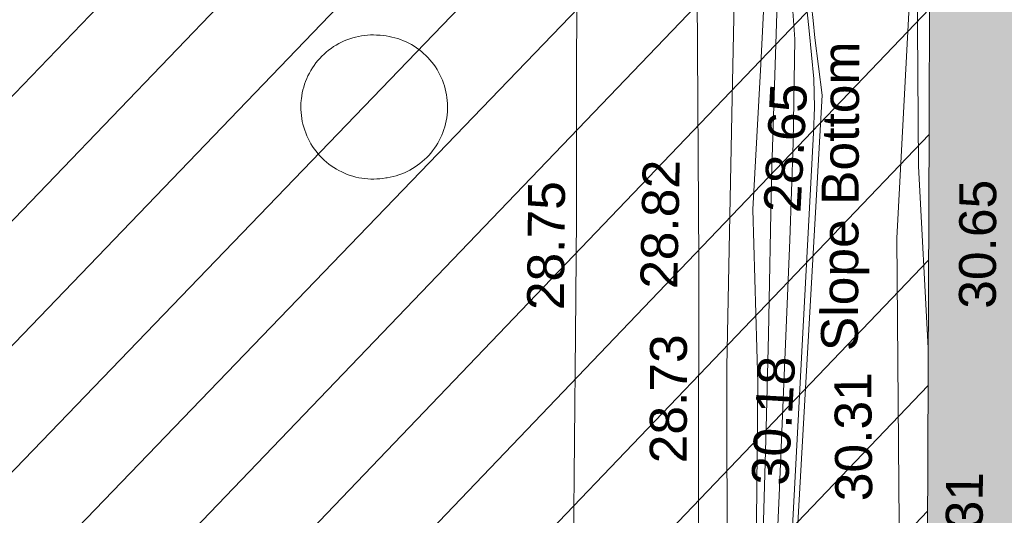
# Model space of a CAD drawing. Header units: millimetres. Extents: x -290717 to 520720, y -88450 to 287762.
# Tile 278 of 381: x 80720 to 90722, y 129555 to 134590. Entities that reach past the tile are written whole.
import ezdxf

# ---------------------------------------------------------------- set-up
doc = ezdxf.new("R2010")
doc.units = ezdxf.units.MM
doc.linetypes.add('IMPORT-HIDDEN2 _3_', pattern=[4762.5, 3175, -1587.5])
doc.linetypes.add('IMPORT-UG_ELEC_STREET LIGHTING_QLB2 _2_', pattern=[2700, 1500, -300.0000000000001, 0, -250, 150, -300.0000000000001, 0, -200])
for name, color, linetype, lineweight, true_color in [('00_UAV_BUILDING_OUTLINE', 5, 'Continuous', 9, 0x0000ff), ('00_UAV_CONCRETE', 9, 'Continuous', 9, 0x808080), ('00_UAV_FENCE', 7, 'Continuous', 9, 0x264c2f), ('00_UAV_SLOPE_BOTTOM', 30, 'Continuous', 9, 0xff7f00), ('00_UAV_SLOPE_TOP', 40, 'Continuous', 9, 0xffbf00), ('00_UAV_WALL', 7, 'Continuous', 9, 0x7c00a5), ('00_UAV_WALL_RETAINING', 7, 'Continuous', 9, 0x7c00a5), ('01_DTM_CONTOUR_MJR', 7, 'Continuous', 9, 0x7f3f00), ('01_DTM_CONTOUR_MNR', 7, 'Continuous', 9, 0xa5a552), ('12333-PUM-2D-U-0001-C01 - Rev2_REVIT IMPORT_dwg', 7, 'Continuous', 9, 0x767676), ('A_RHA_Line', 7, 'Continuous', 9, 0x00a600), ('PUM-CHAMBER EXTENTS', 6, 'IMPORT-HIDDEN2 _3_', 9, 0xff00ff)]:
    doc.layers.add(name, color=color, linetype=linetype, lineweight=lineweight, true_color=true_color)
doc.layers.add('A_RHA_Detail', color=7, linetype='Continuous', lineweight=9)
doc.styles.add('Swis721 Lt BT_2', font='swissl.ttf', dxfattribs={"height": 375})

# ---------------------------------------------------------------- blocks, each defined once
blk = doc.blocks.new('12333-PUM-2D-U-0001-C01 - Rev2_REVIT IMPORT_dwg_MGS62954_T2_Galway_ITM_3d_Rev1-2077680-Site Location Plan Existing')
at = {"layer": '00_UAV_CONCRETE', "color": 254, "true_color": 0xcccccc, "flags": 128}
blk.add_lwpolyline([(533990482.5850002, 725680283.7790002), (533990547.585, 725683139.7790002), (533990605.5043429, 725685282.151128), (533990637.5850001, 725686468.7789999), (533990703.3188965, 725690117.3828013), (533990539.7031529, 725690122.4490699), (533990392.0646518, 725690127.0206119)], dxfattribs=at)
at = {"layer": '00_UAV_FENCE', "color": 254, "true_color": 0xcccccc, "flags": 128}
blk.add_lwpolyline([(533993691.643, 725678703.6135001), (533993851.6430001, 725682212.6135002), (533993864.4205722, 725683699.7890769), (533993885.9680001, 725686207.6840001), (533994062.7997907, 725688692.1306496), (533994106.9680001, 725689312.684), (533994387.9680001, 725690681.684), (533995427.9680001, 725692622.684), (533996131.272795, 725692530.1396747), (533999812.9680001, 725692045.6840001), (534000110.7220907, 725693295.6711402), (534000736.9680001, 725695924.6840001), (534001186.7326518, 725698172.1673436), (534001669.6567504, 725700585.3491353)], dxfattribs=at)
at = {"layer": '00_UAV_SLOPE_BOTTOM', "color": 254, "true_color": 0xcccccc, "flags": 128}
blk.add_lwpolyline([(533992280.9680001, 725691912.6840001), (533993332.4570001, 725691822.7945), (533992857.4570001, 725690603.7944999), (533992700.4570001, 725690078.7945), (533992642.4570001, 725689654.7945), (533992596.4570003, 725688871.7945001), (533992534.4713436, 725688001.0259327), (533992429.4570001, 725686525.7944999), (533992449.9680001, 725684764.6840001), (533992400.3722799, 725683008.4995486), (533992349.9680002, 725681223.6840001), (533992363.9680001, 725679336.6840001), (533992339.9680001, 725679087.6840001), (533992316.9680001, 725678996.684), (533992156.9680002, 725678902.6840001), (533991964.9494503, 725678803.5330938)], dxfattribs=at)
at = {"layer": '00_UAV_SLOPE_TOP', "color": 254, "true_color": 0xcccccc, "flags": 128}
blk.add_lwpolyline([(533992640.9680001, 725678549.6840003), (533992714.5850001, 725679191.7789999), (533992779.585, 725680067.7790002), (533992831.5850001, 725680360.779), (533992909.585, 725680649.779), (533992867.5850002, 725680915.779), (533992711.5850001, 725681209.7790002), (533992651.5850001, 725681347.779), (533992657.5850001, 725681880.779), (533992788.5850002, 725682760.779), (533992839.6911444, 725683450.9568236), (533993152.4570001, 725687674.7944999), (533993090.4570001, 725688258.7945), (533993074.2171375, 725688434.8493745), (533993046.4570001, 725688735.7945)], dxfattribs=at)
at = {"layer": '00_UAV_WALL', "color": 254, "true_color": 0xcccccc, "flags": 128}
for points in [[(533991946.8540001, 725678560.2585), (533991964.9494503, 725678803.5330938), (533992087.968, 725681856.684), (533992100.8872958, 725682667.699386), (533992136.968, 725684932.684), (533992239.9501766, 725687663.0667092), (533992288.968, 725688962.6840001), (533992280.9680001, 725691912.6840001), (533992282.1702427, 725691935.3506714), (533992280.0458808, 725692344.9123584), (533992273.9680002, 725693516.684), (533992288.968, 725694904.6840003), (533992292.9680001, 725696912.6840001), (533992294.2759983, 725697112.2845222), (533992302.9680001, 725698438.6840001), (533992400.9680001, 725700250.6840001), (533992406.9680001, 725701746.684), (533992408.9433315, 725702064.1479753), (533992413.9680001, 725702871.684), (533992430.9680003, 725703759.684), (533992468.9680001, 725705337.6840001), (533992494.7225475, 725706903.8017467), (533992509.4570001, 725707799.7945), (533992570.2935384, 725711902.405002)], [(533991718.585, 725678814.779), (533991761.3979558, 725679818.3149525), (533991761.4323798, 725679823.3458691), (533991801.5850001, 725682388.7790002), (533991827.4972053, 725683706.6219188), (533991872.8446288, 725686012.9011853), (533991902.8110293, 725688705.5889663), (533991922.8963124, 725690510.3901883), (533991981.4815797, 725693235.2891474), (533991983.6731504, 725693704.4999399), (533992007.0123217, 725698701.3685498), (533992007.6747441, 725698843.1918048), (533992195.4807081, 725703689.248296), (533992242.69166, 725704907.457426), (533992316.1248336, 725708683.7302266), (533992381.1856673, 725712029.4586464), (533992397.1900485, 725713681.2148721), (533992445.6276332, 725718680.2885913), (533992456.1220001, 725719763.3755002)]]:
    blk.add_lwpolyline(points, dxfattribs=at)
at = {"layer": '00_UAV_WALL_RETAINING', "color": 254, "true_color": 0xcccccc, "flags": 128}
blk.add_lwpolyline([(533988706.8540001, 725686911.2585), (533988676.4873757, 725686906.952233), (533988645.9670605, 725686903.9213653), (533988615.3465971, 725686902.1712143), (533988584.6797042, 725686901.7048506), (533988554.0201823, 725686902.5230919), (533988523.4218182, 725686904.6245033), (533988492.9382921, 725686908.0053977), (533988462.6230825, 725686912.6598443), (533988432.5293724, 725686918.579677), (533988402.7099564, 725686925.7545112), (533988373.2171482, 725686934.171759), (533988344.1026877, 725686943.8166544), (533988315.417652, 725686954.6722765), (533988287.2123641, 725686966.719581), (533988259.5363058, 725686979.9374326), (533988232.4380305, 725686994.3026434), (533988205.9650772, 725687009.7900112), (533988180.1638891, 725687026.3723662), (533988155.0797299, 725687044.0206175), (533988130.7566058, 725687062.7038037), (533988107.2371879, 725687082.3891481), (533988084.5627373, 725687103.0421162), (533988062.7730322, 725687124.6264756), (533988041.9062999, 725687147.10436), (533988021.9991472, 725687170.4363354), (533988003.0864983, 725687194.5814701), (533987985.2015323, 725687219.4974046), (533987968.3756254, 725687245.1404287), (533987952.6382961, 725687271.4655546), (533987938.017153, 725687298.4266005), (533987924.5378466, 725687325.9762664), (533987912.224024, 725687354.0662217), (533987901.097288, 725687382.6471865), (533987891.1771587, 725687411.6690207), (533987882.4810392, 725687441.0808092), (533987875.0241857, 725687470.8309546), (533987868.8196797, 725687500.8672643), (533987863.8784064, 725687531.1370451), (533987860.2090342, 725687561.5871933), (533987857.8180006, 725687592.1642886), (533987856.7095003, 725687622.814689), (533987856.8854776, 725687653.4846228), (533987858.3456242, 725687684.1202848), (533987861.0873784, 725687714.6679295), (533987862.8540001, 725687729.2585), (533987867.4819921, 725687759.5777596), (533987873.3755631, 725687789.6766238), (533987880.5243741, 725687819.5022889), (533987888.9158838, 725687849.0024309), (533987898.5353703, 725687878.1252965), (533987909.3659579, 725687906.8197938), (533987921.3886462, 725687935.0355833), (533987934.582343, 725687962.723165), (533987948.9239024, 725687989.833965), (533987964.3881642, 725688016.320422), (533987980.9479989, 725688042.1360701), (533987998.5743552, 725688067.2356195), (533988017.2363099, 725688091.5750371), (533988036.9011242, 725688115.1116234), (533988057.534299, 725688137.804087), (533988079.0996366, 725688159.612618), (533988101.5593043, 725688180.4989566), (533988124.8739002, 725688200.426461), (533988149.0025224, 725688219.3601713), (533988173.9028412, 725688237.2668723), (533988199.531173, 725688254.1151484), (533988225.8425571, 725688269.875443), (533988252.7908342, 725688284.5201064), (533988280.328728, 725688298.0234476), (533988308.4079276, 725688310.3617761), (533988336.9791725, 725688321.5134476), (533988365.992339, 725688331.4588974), (533988395.3965285, 725688340.1806781), (533988425.1401556, 725688347.6634886), (533988455.1710401, 725688353.8942015), (533988485.4364976, 725688358.8618863), (533988515.8834321, 725688362.5578274), (533988546.4584296, 725688364.9755415), (533988577.1078508, 725688366.110787), (533988607.7779266, 725688365.9615718), (533988638.414851, 725688364.5281583), (533988668.9648765, 725688361.8130608), (533988673.8540002, 725688361.2585001), (533988704.2338052, 725688358.2855146), (533988734.4624665, 725688354.0429626), (533988764.4869524, 725688348.5382868), (533988794.2545899, 725688341.7811451), (533988823.7131562, 725688333.7833909), (533988852.8109712, 725688324.5590556), (533988881.4969875, 725688314.1243216), (533988909.7208799, 725688302.4974946), (533988937.4331343, 725688289.6989726), (533988964.5851338, 725688275.7512082), (533988991.1292446, 725688260.6786708), (533989017.0188994, 725688244.5078025), (533989042.2086788, 725688227.2669727), (533989066.6543915, 725688208.9864274), (533989090.3131514, 725688189.6982372), (533989113.1434529, 725688169.4362397), (533989135.1052443, 725688148.2359817), (533989156.1599963, 725688126.1346557), (533989176.2707725, 725688103.1710348), (533989195.4022915, 725688079.3854048), (533989213.52099, 725688054.8194942), (533989230.5950818, 725688029.5163996), (533989246.5946133, 725688003.5205115), (533989261.4915153, 725687976.8774352), (533989275.2596543, 725687949.6339121), (533989287.8748757, 725687921.8377361), (533989299.3150485, 725687893.5376717), (533989309.5601026, 725687864.7833663), (533989318.5920649, 725687835.6252652), (533989326.3950897, 725687806.1145213), (533989332.9554885, 725687776.3029068), (533989338.2617519, 725687746.2427207), (533989342.3045707, 725687715.9866996), (533989345.0768527, 725687685.5879222), (533989346.5737342, 725687655.0997189), (533989346.8540002, 725687631.2585), (533989346.0742428, 725687600.7435334), (533989344.0173351, 725687570.2879866), (533989340.6868859, 725687539.9452888), (533989336.0887377, 725687509.7686713), (533989330.2309573, 725687479.8110745), (533989323.1238211, 725687450.1250538), (533989314.7797976, 725687420.7626886), (533989305.2135249, 725687391.775491), (533989294.441786, 725687363.214314), (533989282.4834774, 725687335.1292633), (533989269.3595785, 725687307.5696104), (533989255.093113, 725687280.5837033), (533989239.7091092, 725687254.2188852), (533989223.2345557, 725687228.5214089), (533989205.6983544, 725687203.5363564), (533989187.1312701, 725687179.3075596), (533989167.5658756, 725687155.8775249), (533989147.0364954, 725687133.2873555), (533989125.5791445, 725687111.5766827), (533989103.2314669, 725687090.7835946), (533989080.0326679, 725687070.9445692), (533989056.0234459, 725687052.094411), (533989031.2459216, 725687034.2661892), (533989005.7435628, 725687017.4911809), (533988979.5611095, 725687001.7988154), (533988952.7444946, 725686987.2166216), (533988925.3407634, 725686973.7701825), (533988897.3979918, 725686961.4830872), (533988868.9652002, 725686950.3768917), (533988840.0922703, 725686940.4710798), (533988810.829854, 725686931.78303), (533988781.2292882, 725686924.3279839), (533988751.3425024, 725686918.1190201), (533988721.2219277, 725686913.1670312)], close=True, dxfattribs=at)
at = {"layer": '01_DTM_CONTOUR_MJR', "color": 254, "true_color": 0xcccccc, "flags": 128}
blk.add_lwpolyline([(533991949.0542185, 725678589.8381591), (533991970.7192513, 725678593.5454547), (533992569.3075899, 725678601.5465492), (533992592.4168326, 725678616.9138292), (533992638.0147638, 725679154.9302697), (533992643.062328, 725679171.9087373), (533992645.9589435, 725679217.4461672), (533992700.4993561, 725679931.8203093), (533992725.0996431, 725680216.826536), (533992770.5148875, 725680466.5774932), (533992820.7251418, 725680740.8690523), (533992781.2562881, 725680971.1982955), (533992670.7414769, 725681211.0905147), (533992631.5384617, 725681342.0000002), (533992638.8636363, 725681835.0000001), (533992705.0230415, 725682462.5806453), (533992752.5203002, 725682980.468823), (533993059.0853428, 725687292.0547823), (533993074.7583645, 725687550.8674103), (533993070.3722059, 725687843.7333689), (533993033.7309707, 725688330.0491998), (533992997.2593325, 725688755.236193)], dxfattribs=at)
at = {"layer": '01_DTM_CONTOUR_MNR', "color": 254, "true_color": 0xcccccc, "flags": 128}
for points in [[(533994185.5388837, 725685085.4930621), (533994119.0114198, 725686937.448039), (533994138.6082412, 725688828.4279389), (533994146.1538462, 725689412.4358977), (533994150.0000001, 725689530.0000001), (533994021.5724437, 725689627.8612164), (533993480.0000001, 725690110.0000001), (533993639.3159535, 725690635.4234525), (533993690.40987, 725690782.7228134), (533993706.3665769, 725690830.1019573), (533994122.9217121, 725691980.323797), (533994201.0765366, 725692232.1635202), (533994656.3297796, 725693826.7501662), (533994696.6451613, 725693926.0645163), (533994844.9098325, 725694361.9428968), (533994908.7153814, 725694477.2647183), (533995107.4725193, 725694791.8976531), (533995059.0366647, 725694984.3101261), (533995040.0000001, 725695030.0000001), (533995034.4934732, 725695089.2584023), (533994761.1661807, 725695896.4237124)], [(533991956.3992989, 725678688.5851597), (533992052.8214081, 725678726.472756), (533992343.6048065, 725678766.1214956), (533992435.5655095, 725678837.4860024), (533992486.5432721, 725679081.136466), (533992492.6064397, 725679131.2449838), (533992512.7695104, 725679274.5273529), (533992532.5697925, 725679639.9427346), (533992568.3675522, 725680635.9937559), (533992586.7022334, 725680795.9084989), (533992613.8978145, 725680951.3897247), (533992594.3800235, 725681079.0115249), (533992530.669076, 725681214.9814146), (533992510.3326404, 725681289.4774776), (533992514.2403002, 725681569.6728973), (533992538.7260187, 725681880.541065), (533992644.5239719, 725683615.7413423), (533992798.0351259, 725686206.8317374), (533992851.4734002, 725687197.3328835), (533992884.5379214, 725688249.1899898), (533992871.0075504, 725688532.6232538)], [(533991982.9248655, 725679249.6581329), (533991994.3799623, 725679013.3320731), (533992056.7900521, 725678930.6665703), (533992195.0000001, 725678977.0000002), (533992239.9559472, 725678984.3979442), (533992320.0000001, 725679000), (533992345.8267719, 725679091.5748032), (533992376.1639252, 725679333.0726038), (533992380.0489599, 725679374.8470018), (533992397.0552089, 725681094.1546739), (533992400.8896321, 725681128.8227425), (533992407.9401058, 725681161.0252496), (533992403.4233221, 725681189.1788526), (533992388.5335516, 725681218.9296235), (533992384.9879268, 725681235.161435), (533992386.4544092, 725681297.6126127), (533992389.1038408, 725681356.8634424), (533992527.0515431, 725684306.7556298), (533992567.5078794, 725685248.4970415), (533992625.4234812, 725686839.4205122), (533992714.3859677, 725688620.4306163)]]:
    blk.add_lwpolyline(points, dxfattribs=at)
at = {"layer": '00_UAV_BUILDING_OUTLINE', "color": 251, "true_color": 0x666666, "char_height": 375, "width": 1495.902363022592, "attachment_point": 1, "line_spacing_factor": 1.005061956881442, "style": 'Swis721 Lt BT_2'}
for s, insert, rotation in [('30.65', (533994504.6492855, 725685481.4505842), 88.77680849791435), ('30.31', (533994316.3173949, 725682515.492832), 88.77680849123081)]:
    blk.add_mtext(s, dxfattribs=dict(at, insert=insert, rotation=rotation))
at = {"layer": '00_UAV_CONCRETE', "color": 251, "true_color": 0x666666, "insert": (533990117.211935, 725685545.4435301), "char_height": 375, "width": 1495.902363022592, "attachment_point": 1, "rotation": 88.45137747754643, "line_spacing_factor": 1.005061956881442, "style": 'Swis721 Lt BT_2'}
blk.add_mtext('28.75', dxfattribs=at)
at = {"layer": '00_UAV_FENCE', "color": 251, "true_color": 0x666666, "insert": (533993216.013697, 725683545.8112698), "char_height": 375, "width": 1495.902363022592, "attachment_point": 1, "rotation": 89.50773602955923, "line_spacing_factor": 1.005061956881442, "style": 'Swis721 Lt BT_2'}
blk.add_mtext('30.31', dxfattribs=at)
at = {"layer": '00_UAV_SLOPE_BOTTOM', "color": 251, "true_color": 0x666666, "char_height": 375, "attachment_point": 1, "line_spacing_factor": 1.005061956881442, "style": 'Swis721 Lt BT_2'}
for s, insert, width, rotation in [('Slope Bottom', (533993095.8221273, 725685075.8984466), 3685.143599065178, 88.73860336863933), ('28.65', (533992537.6333156, 725686504.6619732), 1495.902363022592, 85.92826847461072)]:
    blk.add_mtext(s, dxfattribs=dict(at, insert=insert, width=width, rotation=rotation))
at = {"layer": '00_UAV_SLOPE_TOP', "color": 251, "true_color": 0x666666, "insert": (533992364.2750741, 725683736.8447814), "char_height": 375, "width": 1495.902363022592, "attachment_point": 1, "rotation": 85.76510281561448, "line_spacing_factor": 1.005061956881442, "style": 'Swis721 Lt BT_2'}
blk.add_mtext('30.18', dxfattribs=at)
at = {"layer": '00_UAV_WALL', "color": 251, "true_color": 0x666666, "char_height": 375, "width": 1495.902363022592, "attachment_point": 1, "line_spacing_factor": 1.005061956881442, "style": 'Swis721 Lt BT_2'}
for s, insert, rotation in [('28.82', (533991271.5001663, 725685743.959002), 87.83999198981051), ('28.73', (533991337.2779994, 725683966.3092204), 88.87356173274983)]:
    blk.add_mtext(s, dxfattribs=dict(at, insert=insert, rotation=rotation))
blk = doc.blocks.new('12333-PUM-2D-U-0001-C01 - Rev2_REVIT IMPORT_dwg-1620468-Site Location Plan Existing')
at = {"layer": 'PUM-CHAMBER EXTENTS', "true_color": 0xfff4d4}
h = blk.add_hatch(dxfattribs=at)
h.set_pattern_fill('FP_14', style=0, pattern_type=2)
h.set_pattern_definition([(45, (-533641079.65, -725615854.3560001), (-618.7184335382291, 618.7184335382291), [])])
h.paths.add_polyline_path([(351699.72233876, 60394.56140982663), (351708.9931528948, 60906.25732133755), (352393.2163071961, 60898.13015711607), (353041.6677554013, 66223.39089320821), (353206.9931529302, 73966.25732144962), (353982.8594361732, 73952.7145251), (354317.3501528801, 76699.64382133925), (358888.3501528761, 76111.64382135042), (361222.350152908, 86809.64382132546), (361563.3501529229, 88895.64382133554), (363078.350152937, 90435.64382137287), (363904.3501529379, 101867.6438212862), (365385.1266995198, 110525.3932341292), (365230.9820148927, 110551.7047199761), (365498.4008083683, 111226.8875165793), (365470.0968050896, 111952.5482150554), (365624.7061381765, 111926.1574136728), (366051.350152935, 114420.6438213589), (364898.3501528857, 114331.6438213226), (360524.3501529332, 111561.643821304), (356416.7002318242, 111258.678218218), (357929.2858412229, 111182.0907012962), (360544.5530249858, 111349.5624075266), (360546.5568067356, 111049.5690885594), (355314.0187962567, 111014.6190039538), (355309.6134037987, 111177.0234435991), (355277.3501528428, 111174.643821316), (352644.3501529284, 114141.6438213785), (338239.8330883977, 112460.2766464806), (329804.3501528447, 111555.6438213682), (319532.3501528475, 110592.6438213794), (310517.3501528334, 109863.6438213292), (302620.3501528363, 109581.6438213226), (295825.3501529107, 109566.6438213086), (279813.3501529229, 106549.643821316), (276140.8366145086, 103581.1872824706), (276061.814112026, 103425.8629484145), (271406.8224872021, 105468.1551963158), (271509.3894614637, 105701.9358727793), (267649.350152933, 107463.6438213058), (260223.350152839, 100640.6438213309), (259796.3501529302, 72682.64382134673), (269496.3501528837, 64316.64382130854), (273776.3501529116, 63665.64382135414), (309011.3501528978, 62955.64382139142), (311037.3501528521, 62074.64382133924), (337339.3501528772, 60871.64382135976), (351699.5658924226, 60394.56660731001)])
h.paths.add_polyline_path([(268358.9909750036, 65556.86419186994), (264596.4920611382, 69167.41490751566), (264804.2082447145, 69383.8727354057), (266581.5988270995, 67470.36930634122), (268566.7072650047, 65773.32227584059), (268393.5501527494, 65592.87780157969)])
h.paths.add_polyline_path([(332379.887152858, 67575.85382149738), (302320.8871528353, 68122.8538214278), (302332.4158496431, 68783.33241919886), (280169.8095181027, 69186.63780598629), (280330.3604934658, 78384.59702432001), (275960.0958838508, 78464.13017966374), (276108.0612945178, 86595.19465455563), (280450.151176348, 86519.4031937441), (280756.2778082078, 103341.6855813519), (302910.5740271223, 102938.5317815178), (302921.4142533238, 103534.2289657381), (310787.9439886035, 103391.0774384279), (310815.0515438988, 104880.7045066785), (318228.828162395, 104745.7919744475), (318301.0448391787, 108714.2766025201), (322633.8020448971, 108635.4310593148), (322539.6341878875, 103240.5581443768), (349750.1643799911, 102745.3933022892), (349310.9351529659, 74176.42282136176), (332506.0083566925, 74506.52523825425), (332420.225768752, 69792.56032023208)])
h.paths.add_polyline_path([(262373.7501529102, 72788.24382131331), (262335.6501528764, 75226.64382130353), (265345.5501529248, 75226.64382130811), (265383.6501528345, 72864.44382133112), (265304.2827260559, 72862.43451938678)])
h.paths.add_polyline_path([(261383.1501528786, 75912.44382136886), (261459.3501528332, 80789.24382133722), (267517.2501529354, 80713.04382135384), (267441.050152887, 75836.24382130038), (261504.3495088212, 75910.91930116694)])
h.paths.add_polyline_path([(302573.8228673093, 78329.52926304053), (302592.4407276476, 78963.90062831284), (306343.567266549, 78898.43991812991), (306598.9518629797, 91613.85658206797), (302817.4785721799, 91689.80612071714), (302824.7187942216, 92271.10215000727), (296640.3411529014, 92395.32482125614), (296360.3411528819, 78454.32482147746), (302538.3452618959, 78330.24181806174)])
h.paths.add_polyline_path([(261840.3501529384, 80865.44382136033), (261687.9501528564, 92981.24382131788), (264050.1501528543, 92981.2438213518), (264202.5501529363, 80865.44382139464), (263838.6680771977, 80865.44382138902)])
h.paths.add_polyline_path([(274664.4282881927, 104261.9875886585), (272430.0401462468, 105281.7542374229), (273799.1437452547, 104582.3695657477), (274486.1144024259, 104328.01044291)])
h.paths.add_polyline_path([(315481.3501528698, 115683.6438212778), (326437.165211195, 116343.5766866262), (364189.350152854, 120948.6438212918), (366744.3501529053, 124721.6438213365), (363517.3501528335, 126053.6438213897), (359872.3501529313, 126432.6438213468), (352849.3501528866, 126181.6438212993), (339104.3501528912, 124625.643821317), (335451.3501528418, 124514.6438212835), (325145.3501528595, 123235.643821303), (319635.3501528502, 122976.6438213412), (314446.3501528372, 122493.6438213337), (313566.3501528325, 118980.6438212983)])
h.paths.add_polyline_path([(322305.050152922, 119194.0438212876), (322152.6501528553, 121403.8438213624), (326724.6501528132, 121784.8438213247), (326877.0501529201, 119498.8438214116), (323355.1979919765, 119264.0536772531)])
h.paths.add_polyline_path([(328629.650152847, 120870.443821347), (328477.2501528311, 122089.6438212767), (329810.7501529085, 122242.0438213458), (329963.1501528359, 121022.8438213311), (328841.3815410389, 120894.6416942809)])
h.paths.add_polyline_path([(317352.0501528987, 121480.0438213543), (317352.0501528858, 121861.0438214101), (317618.7501528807, 121856.3885555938), (317618.7501528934, 121480.043821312), (317362.3608135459, 121480.0438213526)])
h.paths.add_polyline_path([(331601.4501528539, 122089.6438213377), (331144.2501528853, 122242.0438213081), (331258.5501528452, 122623.0438213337), (331715.7501528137, 122470.6438213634), (331644.5503212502, 122233.3110493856)])
blk.add_blockref('12333-PUM-2D-U-0001-C01 - Rev2_REVIT IMPORT_dwg_MGS62954_T2_Galway_ITM_3d_Rev1-2077680-Site Location Plan Existing', (-533641079.6498471, -725615854.3561786))

msp = doc.modelspace()

# ---------------------------------------------------------------- hatches: boundary and pattern name
at = {"layer": 'A_RHA_Detail', "true_color": 0xc0c0c0}
h = msp.add_hatch(color=9, dxfattribs=at)
h.paths.add_polyline_path([(-80880.60083898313, -68502.79057078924), (-80400.86592458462, -68483.4150911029), (-80400.86592458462, -62984.64684182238), (-24474.85765180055, -63009.32043784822), (-24456.14471274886, -50840.30023854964), (-36622.55041054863, -50831.65104346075), (-36622.5504104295, -44228.57792609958), (-50959.05265825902, -44213.68205212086), (-50959.05265825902, -42573.78171509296), (-54563.93258049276, -42571.21897729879), (-54565.69773355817, -45054.17447471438), (-92408.82109324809, -45027.27149617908), (-92411.78875845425, -49201.74309219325), (-100061.9988811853, -49201.74309219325), (-100052.221444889, -64852.82557835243), (-86120.90825231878, -64852.82557835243), (-86092.16626519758, -62957.90041523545), (-84861.10047611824, -62957.90041520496), (-84854.79054275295, -68240.10973718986), (-80870.60226895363, -68240.10973718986)])
h.paths.add_polyline_path([(-137238.9269955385, -68461.93840922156), (-132719.7426408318, -68433.06336920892), (-132847.0731201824, -62850.0428228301), (-130454.6837966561, -62916.63108081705), (-130498.2830220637, -61355.8539363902), (-117581.136331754, -61423.42893434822), (-117492.3908565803, -49183.91309186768), (-125136.5200282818, -49178.47881939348), (-125133.5727033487, -45032.61887132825), (-163007.1824077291, -45005.69421944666), (-163007.1824077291, -44090.29634113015), (-163123.8521375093, -44090.21339942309), (-163122.6389897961, -42383.751842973), (-166563.8543420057, -42383.75184295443), (-166565.0349082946, -44044.3982420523), (-193158.4656786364, -44025.49275802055), (-193195.152889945, -62863.6565097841), (-137269.7106414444, -62916.63108078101), (-137254.3708868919, -65679.90523788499)])
h.paths.add_polyline_path([(120310.9497607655, -32334.2823016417), (120312.4652266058, -31610.73011961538), (133451.2244789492, -31638.24899384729), (133469.2230092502, -19717.98315777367), (121295.7536929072, -19692.48606427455), (121319.8434528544, -8190.941560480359), (112277.0825929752, -8172.001674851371), (112263.1769726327, -14811.12345451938), (78285.85310969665, -14739.95861435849), (78292.82277619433, -8167.077575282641), (76545.55099677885, -8163.40371230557), (69355.76844230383, -8152.931592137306), (69353.66597202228, -9156.746357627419), (68372.60878942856, -9154.691552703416), (68372.60878942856, -13705.52853212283), (69333.72334743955, -13707.54156767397), (69325.07112544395, -16249.53369225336), (66623.4489111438, -16249.53369225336), (66619.79243932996, -17995.29925522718), (65989.07757491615, -17995.29925522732), (65985.44262769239, -19730.78799479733), (57152.23993372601, -19712.28702423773), (57127.42535098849, -31559.89461998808), (70277.87165423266, -31587.43801817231), (70277.87165428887, -32271.74147154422), (78263.96947906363, -32285.12944888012), (78266.62669288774, -31019.79372153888), (112335.8856506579, -31091.15111856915), (112335.8856506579, -32317.57330550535), (119781.4233959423, -32333.17321910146)])
h.paths.add_polyline_path([(7503.71740934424, -1791.43926322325), (15482.43097389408, -674.0213230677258), (15484.0826184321, 148.1327206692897), (56188.28042539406, 205.5276654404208), (56155.8432600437, 14338.31663138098), (18016.62665932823, 14236.4814953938), (17967.9025208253, 34313.18372075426), (21727.10644861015, 34324.06926249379), (21708.9097307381, 40608.10218319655), (18009.66447156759, 40608.10218325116), (17995.54603703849, 45483.75063445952), (9770.084212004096, 45420.63294734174), (3966.216019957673, 45443.14492469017), (3984.771235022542, 14176.56786831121), (1023.062455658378, 14176.56786840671), (-276.5134647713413, 14190.52623465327), (-231.6790044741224, 5976.811441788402), (-226.4491536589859, 193.7444677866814), (1220.250839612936, 179.5999159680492), (7477.609307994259, 143.2867556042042), (7488.638446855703, -674.0213230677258)])
h.paths.add_polyline_path([(77755.59663317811, 53.47451145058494), (77729.51881611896, 1699.844979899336), (94464.47132486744, 1659.976083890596), (94606.37913471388, 17991.39023626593), (88810.41901146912, 18015.03260816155), (88799.89418497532, 14436.74271609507), (69413.88950349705, 14457.87738898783), (69377.35724448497, 99.62816357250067), (70760.85642036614, 92.0068082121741)])
h.paths.add_polyline_path([(61252.12079698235, 46453.95617369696), (105774.7348988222, 46472.68783510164), (105768.2642197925, 61852.61234310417), (92285.13876306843, 61852.61234310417), (92308.59670397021, 65784.30757142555), (96107.46680002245, 65767.6044524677), (96059.6808111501, 75209.20847378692), (101084.8427276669, 75071.88872768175), (104988.0046543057, 74765.36560410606), (108403.6894220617, 74363.84089439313), (112009.2703903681, 73787.25420864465), (115645.3524814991, 73049.69667210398), (116890.8108050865, 72761.69136255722), (120208.9929832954, 71893.18353872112), (120865.241739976, 71703.68487155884), (124135.6329505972, 70669.67317909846), (127435.6253142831, 69480.50055823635), (127820.4368655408, 69394.93141813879), (128274.3081769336, 69331.69585757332), (128731.879114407, 69306.66104520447), (129189.9401456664, 69320.00258265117), (129645.2782985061, 69371.62688830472), (130094.6997111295, 69461.17185607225), (130535.0520071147, 69588.00939078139), (130963.2464342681, 69751.2498188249), (131376.279516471, 69949.74812593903), (131771.254123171, 70182.11198906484), (132162.5575600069, 70460.54046602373), (132496.0921582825, 70741.69081117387), (132820.8713676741, 71064.98072578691), (133117.4593294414, 71414.31364276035), (133383.77568926, 71787.23923958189), (133616.5473239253, 72178.53728446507), (133817.1647262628, 72590.54524901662), (133982.6025969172, 73017.89547517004), (134111.7005086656, 73457.59040804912), (134203.5529320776, 73906.545904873), (134257.5155882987, 74361.61286220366), (134272.5462649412, 74819.59931534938), (134250.5259874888, 75277.29281749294), (134189.6227572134, 75731.48297750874), (134090.9274700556, 76178.98397761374), (133955.1324028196, 76616.65691996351), (133783.1900598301, 77041.4318434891), (133576.3064937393, 77450.3292564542), (133335.9328436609, 77840.48103831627), (133063.7551572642, 78209.15055536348), (132761.6825665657, 78553.75185442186), (132431.8338935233, 78871.86780505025), (132076.5227904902, 79161.26705200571), (131698.2415079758, 79419.91966864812), (131299.6434187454, 79646.01139199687), (131093.5942456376, 79746.34209763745), (132146.0467355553, 83110.22226149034), (122787.763295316, 86282.54285521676), (121604.3555410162, 82800.35918872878), (117095.9864226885, 83870.84033788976), (116841.9598400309, 83526.35449576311), (116120.5435466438, 91221.9361197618), (110237.7341284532, 91274.27491024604), (110194.3680786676, 90435.39030217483), (104988.0046543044, 90486.49901569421), (104973.2761846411, 94309.82427956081), (103746.1314668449, 94309.82427962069), (103839.9937121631, 122852.1474272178), (96365.09202303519, 122931.9599471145), (96350.3400238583, 123952.416858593), (104555.5505249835, 123902.1925258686), (104607.3234457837, 120248.5396157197), (125502.5015002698, 120134.193340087), (125662.0200253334, 137657.3796883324), (114479.5865733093, 137699.2256881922), (114382.3062641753, 129149.9458158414), (104644.1590035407, 129187.997507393), (104577.9931702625, 126217.3903165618), (101184.4926405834, 126159.1566967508), (101264.6166812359, 135959.2655565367), (89967.23177303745, 135988.8856164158), (89927.63362986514, 125823.6463181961), (93630.53562299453, 125840.7948842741), (93580.6568888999, 122931.9599471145), (88697.38835373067, 122904.7310127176), (88679.38989541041, 95739.0914377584), (86378.25848993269, 95739.0914377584), (86378.18187189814, 96178.10083375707), (83279.5074328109, 96200.92083330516), (83273.62493422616, 95735.74732136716), (70169.67509616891, 95733.22421950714), (70166.2684274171, 96272.07409350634), (66674.99731291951, 96257.14073659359), (66654.74538556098, 95755.71092140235), (65784.77231076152, 95755.71092140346), (65887.65094981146, 117470.6305650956), (53473.34271625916, 117487.9046429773), (53434.44066306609, 98570.4634906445), (40649.41626913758, 98570.46349066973), (40610.16711556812, 94406.01479082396), (38853.82372865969, 94410.36303444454), (38848.65589191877, 89463.65332732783), (40612.46601909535, 89518.45976927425), (40665.38257359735, 86257.73741131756), (38372.19584673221, 86305.7230928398), (38369.79373532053, 76901.0507917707), (50937.95125076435, 76944.40198877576), (50922.88567283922, 74598.78180893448), (56484.90611318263, 74588.85093774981), (56484.9061131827, 75194.85181998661), (92465.40372273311, 75233.02581663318), (92645.92783659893, 71766.64845097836), (89810.5550181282, 69362.83965827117), (85313.16173971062, 69360.94750424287), (85313.16173971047, 66907.40508090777), (75210.14498260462, 66903.15451592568), (75210.14498260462, 63815.70944554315), (70819.40014306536, 63815.70999204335), (70819.21601502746, 64253.35708063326), (69456.8341568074, 64253.35708063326), (69455.71957374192, 66901.99623168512), (61303.3285675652, 66898.56680686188), (61304.56054652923, 63970.32021231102), (70500.41048205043, 63970.32021223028), (70500.40885431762, 61852.59006210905), (61245.64388480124, 61848.69637492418), (61252.12079698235, 46455.07044720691)])
h.paths.add_polyline_path([(-17153.16561239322, 48569.32684293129), (-17153.16561227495, 60770.38083690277), (-29362.88357762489, 60774.7042869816), (-29362.88357762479, 67399.20394583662), (-43507.25361058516, 67405.01911302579), (-43488.53133082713, 69093.07334179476), (-45766.41866234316, 69109.32868391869), (-45794.34620035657, 67405.01911302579), (-47272.11273197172, 67404.21245453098), (-47272.44887636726, 66454.91798912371), (-86004.56386335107, 66468.6329952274), (-86006.66970790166, 60521.58362724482), (-92662.8772251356, 60521.58362724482), (-92666.53762789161, 50184.35611936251), (-79752.016597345, 50179.78302554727), (-79752.016597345, 48591.49323813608), (-17157.71631240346, 48569.32845421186)])
h.paths.add_polyline_path([(-201056.4185879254, 48628.75479108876), (-138377.9751621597, 48634.64535782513), (-138377.9751621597, 50133.28202330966), (-125467.710581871, 50134.49533928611), (-125468.6909603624, 60566.19036866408), (-132186.8595615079, 60565.86652591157), (-132187.4203588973, 66533.01978768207), (-170643.3098734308, 66805.61809689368), (-170643.3098732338, 67738.78475851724), (-200340.0100486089, 67488.93693767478), (-200348.7175167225, 60827.7802510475), (-201057.5650552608, 60827.71357562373), (-201056.6510294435, 51102.0431337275)])
h.paths.add_polyline_path([(-240051.5126725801, 54769.1949116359), (-239444.4902595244, 54811.10754483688), (-239186.5396225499, 54841.92927608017), (-238764.8191578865, 54940.98166103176), (-238382.4735933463, 55122.46891391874), (-237990.3402229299, 55354.87497237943), (-237269.2031026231, 55936.21514997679), (-237030.2712443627, 56228.66101920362), (-236793.0039600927, 56569.31473977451), (-236554.5880579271, 57004.26389721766), (-236432.7219585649, 57267.46508911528), (-236300.0815274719, 57753.26239002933), (-236250.7285154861, 58017.17885687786), (-236235.6490610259, 58516.21786795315), (-236233.2538430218, 58987.85640057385), (-236213.702979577, 59823.48083772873), (-236363.8287856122, 59820.8603820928), (-236634.0279869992, 60698.06075831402), (-236391.9547756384, 61432.1972634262), (-236225.4740089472, 61435.10319604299), (-236201.6036570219, 62637.68779599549), (-232563.5271750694, 62639.28734435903), (-232563.5271750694, 63049.03842407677), (-232732.1945866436, 63049.15302221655), (-232860.1521278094, 63457.9589027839), (-232731.6068089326, 63914.24862701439), (-232560.8209657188, 63914.24862701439), (-232521.9864006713, 70597.99604498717), (-240628.6947850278, 70598.85496274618), (-240629.7923196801, 72350.98321581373), (-246412.6011213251, 72347.36085937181), (-246412.6011213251, 70616.45923939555), (-254449.5805725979, 70618.60952619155), (-254454.637144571, 70754.06491724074), (-254469.7140363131, 73191.6627625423), (-263883.2532625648, 73267.83063692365), (-263902.4181505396, 68260.74348557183), (-263714.8217520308, 68259.82096576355), (-263552.9672900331, 67819.6543439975), (-263719.0883117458, 67392.20684197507), (-263913.629869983, 67392.20684288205), (-263956.7001914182, 58633.76423459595), (-260181.1963171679, 58611.22607638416), (-260192.3146984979, 56354.25111578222), (-257184.684388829, 56339.46086010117), (-257213.4419958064, 57092.93866025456), (-257338.5163846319, 57093.27331227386), (-257471.0109295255, 57531.7457231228), (-257338.5163845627, 58062.22513700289), (-257203.4956297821, 58064.06881293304), (-257173.5751889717, 58598.54056827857), (-256478.2273617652, 58575.27357918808), (-256478.2273617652, 58788.51859477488), (-256013.0091299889, 58911.92701537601), (-255397.0786589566, 58780.99767608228), (-255397.0786664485, 58595.98242230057), (-243809.8853614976, 58585.92793205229), (-243805.3570672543, 58352.04527760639), (-243740.9394682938, 57884.52572396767), (-243619.083060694, 57421.84877501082), (-243424.3877541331, 56943.65915328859), (-243247.1437899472, 56608.24157716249), (-243003.0710577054, 56249.99021479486), (-242732.2093200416, 55932.75703086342), (-242371.7230179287, 55603.12658814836), (-242141.2551255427, 55424.88676771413), (-241804.9643038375, 55216.88439829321), (-241529.464082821, 55077.02869058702), (-241100.6275144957, 54917.18295005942), (-240836.2134980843, 54840.82833179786), (-240453.4486196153, 54788.6078413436), (-240203.3756532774, 54776.52967577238)])
h.paths.add_polyline_path([(40276.69022620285, 59895.3641775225), (40328.62676026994, 69196.9439153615), (36588.99968782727, 69217.82459101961), (36619.46637569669, 74674.25962431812), (32264.36460075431, 74687.02318924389), (32233.48293864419, 69156.26826309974), (11916.69390488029, 69269.70959690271), (11966.66200108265, 78218.75165977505), (29087.50901742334, 78123.15526811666), (29143.44567202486, 88141.13700481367), (15719.34879623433, 88216.09212957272), (15732.60379610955, 90589.99788900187), (4594.294101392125, 90652.19003492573), (4525.129359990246, 78265.12250452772), (10096.76365550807, 78234.01258734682), (10077.43887221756, 74773.03821913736), (4547.641142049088, 74803.91453678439), (4465.579974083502, 60107.16002351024), (19125.89094757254, 60025.30234268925), (19139.86249371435, 62527.53804648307), (31738.59196305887, 62457.19146407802), (31724.55430855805, 59943.11609818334), (38369.79364222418, 59906.01157297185)])
h.paths.add_polyline_path([(-246083.0241259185, 72334.29150213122), (-246083.0594797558, 72334.30275087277), (-246208.2905500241, 72334.29150213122)])
h.paths.add_polyline_path([(-114575.3004830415, 112178.0758696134), (-114575.3246436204, 112178.0758696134), (-114707.2752166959, 115801.5811617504)])
h.paths.add_polyline_path([(-154699.9178766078, 101760.4080976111), (-114382.0503338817, 101776.0542915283), (-114382.0503338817, 106926.936016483), (-113755.641395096, 106927.1791078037), (-113757.5507412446, 111847.2721532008), (-114431.6837526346, 111847.2721532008), (-114431.8098651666, 112178.075869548), (-114575.3004830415, 112178.0758696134), (-114578.9984943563, 121707.2390834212), (-123056.9849702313, 121707.2390834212), (-123068.8201032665, 156452.7036899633), (-119381.2340625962, 156454.1347343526), (-119381.2340625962, 160165.8603541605), (-115501.031452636, 160167.3661472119), (-115503.3750945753, 166206.5793118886), (-132411.7987151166, 166599.6604729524), (-132411.8243306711, 166665.6603411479), (-135275.0124468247, 166664.5489553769), (-135275.0124468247, 166628.1883102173), (-135911.3205077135, 166628.1944503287), (-135911.3479256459, 166352.1604668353), (-152521.1633846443, 166345.7145607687), (-152518.3680955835, 159142.6836790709), (-150699.3133726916, 159117.9265656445), (-150755.6690356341, 122560.6912032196), (-151059.2005266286, 122560.6912032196), (-151061.0981347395, 121302.4374931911), (-154138.3148337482, 121372.6012653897), (-154138.3148337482, 121865.183451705), (-154704.3888425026, 121867.2611370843), (-154688.5451973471, 119352.3937021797), (-154745.5933227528, 119352.3715636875), (-154745.5763474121, 118722.1532660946), (-160794.1544526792, 118748.744283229), (-160794.1544527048, 119410.5425977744), (-163852.1622693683, 119422.408321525), (-163855.0715294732, 118762.2003111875), (-167568.6765459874, 118778.5256058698), (-166634.6619849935, 124395.1277019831), (-166843.6206842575, 124471.2090400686), (-167568.6765459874, 124707.6250904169), (-168028.2173235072, 124841.3808643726), (-168630.5006276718, 124991.3056740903), (-169238.2056070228, 125117.4693074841), (-169850.3952285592, 125219.6772877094), (-170466.1255403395, 125297.7720169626), (-171089.1102599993, 125351.8553033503), (-171704.4065937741, 125381.1774254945), (-172325.0479971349, 125386.3595015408), (-172782.2248668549, 125374.5832363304), (-173401.7764236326, 125337.4554476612), (-174019.3926983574, 125276.0328036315), (-174634.1213722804, 125190.4100127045), (-175245.0145766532, 125080.7190996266), (-176047.1958093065, 124895.7675261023), (-176665.4852587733, 124724.7228134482), (-177045.3001228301, 124609.1129151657), (-177631.5127793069, 124405.2077276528), (-176665.4852586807, 118818.5158793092), (-177558.9402083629, 118822.4435769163), (-177662.2853368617, 125263.4341236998), (-176365.3912352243, 126542.9270807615), (-159462.2970490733, 126319.9103917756), (-157057.7396790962, 128609.0850976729), (-157060.6673204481, 136153.1661957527), (-158638.8016610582, 137740.2441626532), (-159352.3735831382, 137740.2441626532), (-161634.4140635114, 140201.1078539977), (-168727.9404946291, 140256.8191147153), (-171035.0401162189, 137942.884730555), (-174184.1459014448, 137942.884730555), (-176460.1168228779, 140292.2858551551), (-177341.68569345, 140292.285855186), (-177341.7114445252, 140358.4281613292), (-183428.5803825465, 140356.0660244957), (-185921.6385984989, 137917.4639097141), (-185921.6385985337, 131757.309115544), (-186906.8767412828, 131756.9267734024), (-187725.3914540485, 130809.9989183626), (-187724.0588902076, 127376.1828149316), (-186481.0281350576, 126304.557648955), (-186479.4846755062, 122327.2959175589), (-185176.2828158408, 121059.4673825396), (-180304.1129154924, 121059.4673825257), (-180304.1136492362, 118802.0484409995), (-193555.3706955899, 118802.0484409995), (-193555.3686998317, 133117.8341649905), (-192593.6442938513, 133118.2073819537), (-192593.6442938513, 134200.8158367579), (-192224.6284783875, 134200.9592041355), (-192225.5653014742, 136615.0101267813), (-192595.0012461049, 136615.0101267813), (-192595.4357332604, 137734.4745166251), (-193589.2709668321, 137734.4746851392), (-193589.2685988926, 147474.5705834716), (-193163.2062206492, 147492.8644728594), (-192606.8095195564, 147551.4951472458), (-192359.9383250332, 147589.5931622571), (-192199.8207947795, 147616.5827293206), (-191882.7548926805, 147682.9245600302), (-191568.5380071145, 147761.6632019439), (-191020.2573150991, 147932.4221712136), (-190950.5841382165, 147955.8263236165), (-190647.7999969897, 148070.951423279), (-190349.769078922, 148197.8750093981), (-190056.9509284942, 148336.4013817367), (-189769.7970512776, 148486.316942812), (-189375.4954991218, 148717.2624196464), (-189132.9060261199, 148873.2749095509), (-188867.5421091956, 149059.0543930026), (-188609.6764469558, 149255.1087866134), (-188354.9814056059, 149465.3525772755), (-188079.6339208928, 149713.8792482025), (-187884.9836199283, 149901.8220103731), (-187538.2510284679, 150274.4802367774), (-187446.2998447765, 150378.396083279), (-187241.3270201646, 150629.2310214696), (-187046.3599558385, 150887.9197697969), (-186861.699277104, 151154.0634500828), (-186546.1373636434, 151669.8298752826), (-186524.4196769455, 151707.063245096), (-163675.289831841, 151669.8298752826), (-163687.5843044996, 148134.0767945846), (-157303.6541541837, 148136.4921063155), (-157303.6541541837, 155759.9150161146), (-157557.4317586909, 155765.0384228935), (-157555.9168973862, 166678.0466575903), (-187009.2021991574, 166699.7464767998), (-187013.0952111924, 162054.4009359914), (-188707.1775469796, 162044.5925187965), (-188705.9961893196, 155021.5333641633), (-188737.9999316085, 154650.5326603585), (-188799.0133970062, 154283.1866125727), (-188857.2045401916, 154035.4341107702), (-188966.1106131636, 153679.3368924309), (-189102.6200311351, 153332.8820747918), (-189265.8911677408, 152998.2056672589), (-189454.9174010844, 152677.3710606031), (-189645.2484685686, 152421.322012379), (-189916.9563410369, 152104.2450531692), (-190212.7041973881, 151809.4634871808), (-190530.6686598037, 151538.7947475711), (-190868.889367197, 151293.9075915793), (-191225.2810786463, 151076.3118324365), (-191597.6465194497, 150887.3490190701), (-192092.8415776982, 150682.5621956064), (-192485.2937347, 150569.6612301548), (-192903.8930807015, 150482.2408890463), (-193187.215491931, 150440.8868273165), (-193594.1866364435, 150407.1257787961), (-193594.5953882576, 151459.989522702), (-205369.2399268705, 151455.4201248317), (-205354.452352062, 113350.0822379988), (-207187.1580384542, 113349.3709450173), (-207184.3024929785, 105991.0636522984), (-205312.8709512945, 105991.0636522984), (-205311.2365670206, 101769.6553082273), (-175488.645120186, 101781.2285901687), (-175488.645120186, 110889.6985621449), (-154703.462766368, 110897.5679794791), (-154700.5193329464, 103310.2697088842)])
h.paths.add_polyline_path([(193735.9435692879, 113047.8274775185), (208865.0938716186, 114991.026643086), (208976.1154122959, 114126.6471161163), (216447.8967330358, 115086.3281915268), (216038.7305308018, 118271.970241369), (232648.5073383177, 120405.3421627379), (233425.9936153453, 114352.0734369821), (240632.2017567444, 115277.6440986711), (239854.8412683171, 121329.9334728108), (256406.8682407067, 123455.8879629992), (257091.7572256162, 118089.1198988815), (264572.287122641, 119040.8180953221), (261877.8350554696, 138524.7609215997), (259178.7147038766, 138221.6086023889), (259197.3483654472, 137439.0084132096), (254686.1480587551, 136897.0007613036), (255412.6810205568, 131314.8303174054), (240852.7447965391, 129522.4514055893), (239771.0426540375, 137918.8519126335), (240649.582243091, 138010.1984551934), (240062.3063116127, 142776.6750342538), (239165.7694641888, 142685.0143484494), (237630.9646614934, 151018.3171733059), (266172.8791088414, 154560.7889781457), (271297.187694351, 142612.4006970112), (276531.7397502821, 144861.0987145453), (274941.5029779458, 148527.903728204), (302074.530765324, 160134.9084326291), (300215.9323773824, 164320.1841173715), (301528.161327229, 164907.0997990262), (300405.1237791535, 167477.8916353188), (299016.6944531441, 166945.7181825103), (295626.7488506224, 174518.7544287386), (294333.0289184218, 177537.1551681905), (287288.847594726, 174518.7544287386), (289427.6893504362, 169661.0163464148), (272956.7816584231, 162557.1203578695), (271943.2187786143, 164897.4305293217), (267016.3118217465, 162764.0369715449), (268502.3094164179, 159357.043014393), (265200.4029571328, 157946.4096681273), (226856.4166955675, 153146.7821791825), (227510.3041274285, 148852.0205335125), (228280.9873164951, 141179.0007484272), (227302.3544112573, 141050.2812999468), (227895.3788231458, 136433.1758633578), (228748.5501749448, 136523.8855003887), (229602.307730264, 128023.7667641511), (217691.2359889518, 126493.8999679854), (217642.3600127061, 126874.4332670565), (215138.5007311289, 126552.8357430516), (215194.9980427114, 126112.9650749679), (215015.6132225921, 126089.9247571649), (214840.967257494, 127449.6644606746), (192258.7012018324, 124549.1816390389), (193486.3576426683, 114991.026643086)])
h.paths.add_polyline_path([(-78076.24179098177, 117605.518872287), (-78076.23951907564, 117610.0871212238), (-78070.31812256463, 129485.733079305), (-74723.15926546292, 129478.3852560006), (-74723.15926546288, 125435.7860625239), (-48015.64546089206, 125380.0246061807), (-47996.55031653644, 135872.5822179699), (-61198.159180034, 135901.5630078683), (-74714.72264147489, 135923.5088764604), (-74723.62876031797, 131865.2975510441), (-78070.31812256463, 131872.6421692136), (-78062.97909490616, 149549.768943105), (-58292.26570494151, 149541.5607197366), (-58292.26570494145, 148946.2407608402), (-37707.70924049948, 148937.6946534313), (-37707.70924049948, 159740.0690313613), (-44148.26955758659, 159742.7429641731), (-44148.26955758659, 162961.3319175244), (-49829.95437586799, 162961.3319175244), (-49830.92144141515, 160632.0129326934), (-78494.0902662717, 160643.9130440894), (-78494.0902662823, 161615.1537737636), (-78739.22585210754, 161615.2555472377), (-78691.79195364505, 168187.9195488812), (-90844.5764503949, 168126.8149080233), (-90962.52567696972, 152686.7636278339), (-89064.97866810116, 152685.97582136), (-89079.54115383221, 117610.0871212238), (-78374.80210165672, 117605.6428258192)])
h.paths.add_polyline_path([(69254.82576126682, 129235.9722870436), (69259.97086178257, 136167.7892474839), (86068.0992678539, 136131.0235193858), (86008.66431381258, 164703.3084147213), (58789.63167882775, 164723.5115811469), (58789.63167882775, 170119.2062865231), (54460.16324890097, 170122.4198087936), (54457.21717773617, 166153.2792453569), (47042.21516498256, 166158.7829869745), (47041.10931533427, 164668.9097040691), (39173.27935198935, 164674.7495545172), (39172.83712618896, 164078.9539098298), (17014.87910992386, 164095.400525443), (17002.38841206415, 147267.1142245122), (12659.63471563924, 147267.1142245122), (12653.6008753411, 139137.9291796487), (17031.41608901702, 139134.6797717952), (17024.58791744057, 129935.3194463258), (39191.34773726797, 129918.8662983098), (39191.34773726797, 129258.2867272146), (69014.0340609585, 129236.1510132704)])
h.paths.add_polyline_path([(39265.62356917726, 139467.8223435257), (33050.91021530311, 139484.1586867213), (33087.56357182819, 153427.9220784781), (39277.60130890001, 153411.6505991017), (39277.60130890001, 152830.3127277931), (43058.29603858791, 152820.3745823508), (43024.83899408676, 140092.5601633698), (39267.2657899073, 140092.5601633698)])
h.paths.add_polyline_path([(1979.548949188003, 189123.2414339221), (18699.10403225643, 189180.0465563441), (18678.46874727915, 195253.6675675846), (24349.02704558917, 195272.9334349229), (24334.96888369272, 199550.7690689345), (28829.78348971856, 199566.0403168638), (28798.35772162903, 208815.6446465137), (24334.94961552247, 208806.1514042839), (24333.90624838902, 209113.2475694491), (16811.59093053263, 209087.6902915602), (16806.58456496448, 208843.590909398), (6772.293057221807, 208809.4991440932), (6797.166076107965, 201488.5780549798), (-8471.058649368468, 201436.7038403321), (-8471.058649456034, 200429.0172029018), (-11856.09020773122, 200417.5164702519), (-11823.72827012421, 190892.3684139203), (-7614.729360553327, 190904.9356358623), (-7614.729360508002, 190170.8290169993), (-4608.619189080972, 190169.2993656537), (-4608.238782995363, 190916.8832264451), (1973.379031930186, 190939.2444093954), (1977.122761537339, 189837.3456606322)])
h.paths.add_polyline_path([(-20506.2213294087, 190640.028646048), (-20122.28942212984, 206347.1214480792), (-41550.34215554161, 207015.255795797), (-41462.26177905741, 210449.6195896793), (-31391.41053375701, 210152.0276719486), (-31078.64493158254, 223862.574366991), (-44305.08575746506, 224230.797228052), (-44490.79956595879, 211865.5542346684), (-47510.12209651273, 211942.9901386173), (-47722.57925074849, 203659.0205615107), (-47076.06680551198, 203635.3001466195), (-47175.4684425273, 199531.9403872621), (-46801.21126120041, 199520.4703265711), (-46873.68175963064, 195478.589946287), (-44600.40472249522, 195425.25597799), (-44685.88459510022, 192243.2795180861), (-38073.99929110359, 192135.6564361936), (-38104.39995468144, 191126.9722513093), (-21537.79264469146, 190668.5723413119)])
h.paths.add_polyline_path([(16801.02360974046, 195961.5001375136), (9656.615133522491, 196015.1086064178), (9643.83815057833, 199513.9922857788), (11631.77992465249, 199485.8321209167), (11631.79209405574, 203322.2460457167), (16806.58456511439, 203391.4855727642), (16801.04077099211, 195984.4293109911)])
h.paths.add_polyline_path([(122084.9263243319, 200536.2570557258), (122088.180516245, 206386.1947929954), (125211.1061637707, 206386.1947929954), (125211.1162733, 206645.8932838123), (126202.709897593, 206645.8932838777), (126203.0204768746, 207041.0477229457), (130401.4034740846, 206979.0758390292), (130444.269112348, 209883.2802976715), (126202.8383602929, 209945.883203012), (126203.0204768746, 214624.1281189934), (127364.7919503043, 214624.1281189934), (127365.2106673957, 225380.2058570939), (126159.8599207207, 225380.2527798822), (126207.4133336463, 241475.3410923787), (119482.541129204, 241495.8747302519), (119479.204156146, 246182.0096278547), (109943.9121324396, 246175.219673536), (109953.2702600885, 233033.3814297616), (115000.5285021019, 233033.3814296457), (114999.5792924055, 208653.4991933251), (112026.3032629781, 208653.4991933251), (112024.3519988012, 200538.6764491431), (122024.6079402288, 200536.271559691)])
h.paths.add_polyline_path([(30087.05071628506, 200986.75440713), (38030.67179073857, 201028.6865661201), (38030.67179073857, 202922.9731661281), (38109.89531489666, 202923.3913649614), (38067.25569093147, 208827.6066631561), (38013.35839375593, 208827.667223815), (38012.38630312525, 209012.5383931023), (30044.90685988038, 208970.4802974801), (30060.65944993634, 205986.3119354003)])
h.paths.add_polyline_path([(195986.2599411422, 205661.5722736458), (202896.8751332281, 206052.0074670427), (202676.886254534, 209945.7611691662), (195766.2710618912, 209555.325975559)])
h.paths.add_polyline_path([(-91652.40581580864, 206392.6172135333), (-79454.24421187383, 206432.5105635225), (-79629.29258199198, 238245.6998510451), (-68904.21147484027, 238215.095164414), (-68918.56040493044, 246314.0782553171), (-68756.515268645, 246312.9061543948), (-68755.20581930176, 246638.9786699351), (-79620.07671794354, 246651.3624133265), (-79606.5628449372, 247343.5411849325), (-82154.50636787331, 247318.0695596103), (-82154.50636787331, 247488.1275895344), (-91640.64698348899, 247472.5371040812), (-91638.72040628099, 246846.4753752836), (-131470.3702759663, 246641.42150215), (-131470.3702759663, 250159.5419305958), (-142857.1087886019, 250176.7939677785), (-142864.0554935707, 246220.0701029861), (-165118.8027587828, 246272.3986783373), (-165040.0492656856, 253907.936045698), (-178677.4727934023, 253929.5079730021), (-178699.5521575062, 238176.7234097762), (-138599.3373496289, 238209.4781454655), (-138548.4479938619, 206627.5237025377), (-126646.6702863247, 206572.2299428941), (-126666.6805510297, 234825.8818836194), (-124962.7180531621, 234825.9534805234), (-124969.0241559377, 234688.4891474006), (-91595.61129713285, 234664.3133306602), (-91650.87307429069, 207155.5994723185)])
h.paths.add_polyline_path([(142123.7078306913, 209113.5383730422), (152768.4446292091, 209127.3137315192), (152745.2992288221, 227012.6338093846), (142100.5623961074, 226998.8584508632), (142121.8067345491, 210582.5602414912)])
h.paths.add_polyline_path([(168998.8561285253, 209274.9592350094), (169026.8416078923, 226860.3446541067), (161686.6780313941, 226876.6646907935), (161647.6783165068, 209291.3037608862), (168846.6177107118, 209275.2977201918)])
h.paths.add_polyline_path([(49761.46820716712, 218476.567809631), (49794.00484362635, 223316.1680811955), (41274.07755979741, 223363.4010619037), (41273.58999769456, 223290.879563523), (32187.30576793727, 223351.9666549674), (32202.10532416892, 225553.2987455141), (20081.8372469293, 225634.7833114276), (20035.26675877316, 218707.7438838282), (31566.33951793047, 218630.2204926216), (31566.12891728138, 218598.8950898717), (49547.01686615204, 218478.0095661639)])
h.paths.add_polyline_path([(162361.9830851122, 234154.0520866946), (162366.6425722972, 241589.9129272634), (135261.1026964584, 241630.986197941), (135249.0888707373, 234197.8735112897), (160249.0277027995, 234157.467167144)])
h.paths.add_polyline_path([(176458.8604388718, 246709.572470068), (176516.248447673, 252173.1529805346), (168884.2833866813, 252253.3171281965), (168934.8652923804, 257068.9279575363), (164355.0504715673, 257117.0331241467), (164296.1746742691, 251511.8088120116), (164416.8965511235, 251510.5407811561), (164367.8024342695, 246836.5737543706), (172300.1975056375, 246753.2539686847)])

# ---------------------------------------------------------------- linework, layer by layer
at = {"layer": 'A_RHA_Line', "color": 7}
for p, q in [((89967.2317732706, 135988.8856164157), (89957.56803501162, 133508.1073895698)), ((89957.56803501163, 133508.1073895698), (89938.1345897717, 128519.3477404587))]:
    msp.add_line(p, q, dxfattribs=at)

# ---------------------------------------------------------------- block references
at = {"layer": '12333-PUM-2D-U-0001-C01 - Rev2_REVIT IMPORT_dwg', "color": 254, "linetype": 'IMPORT-UG_ELEC_STREET LIGHTING_QLB2 _2_', "true_color": 0xffd4d4, "rotation": 0.9999999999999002}
msp.add_blockref('12333-PUM-2D-U-0001-C01 - Rev2_REVIT IMPORT_dwg-1620468-Site Location Plan Existing', (-261895.0770586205, 55869.5817132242), dxfattribs=at)

doc.saveas('drawing.dxf')
